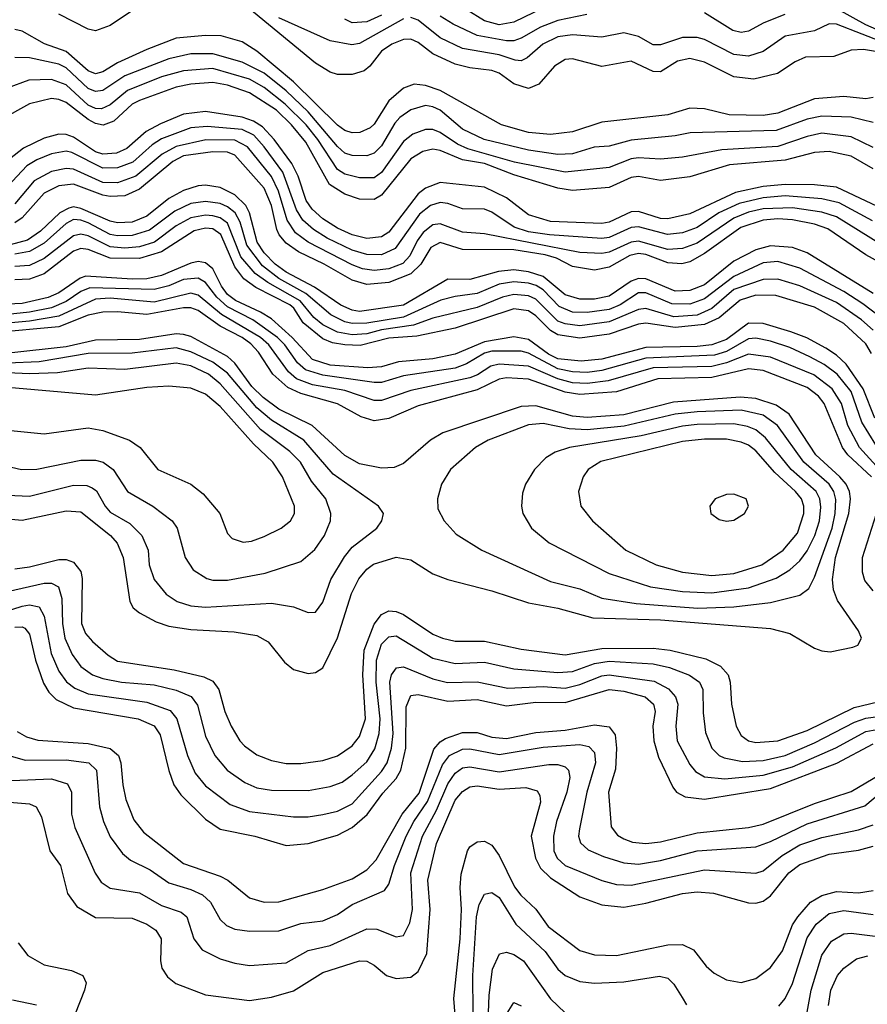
# Model space of a CAD drawing. Header units: inches. Extents: x 1308407 to 1441228, y 959628 to 1036311.
# Tile 388 of 656: x 1364263 to 1366574, y 1013672 to 1016357. Entities that reach past the tile are written whole.
import ezdxf

# ---------------------------------------------------------------- set-up
doc = ezdxf.new("R2010")
doc.units = ezdxf.units.IN
doc.header["$MEASUREMENT"] = 0
doc.layers.add('B3061', color=7, linetype='Continuous')

msp = doc.modelspace()

# ---------------------------------------------------------------- linework, layer by layer
at = {"layer": 'B3061', "color": 5}
for points, elevation in [([(1365744.3, 1016415.7), (1365610, 1016350.2), (1365570, 1016343.2), (1365530, 1016353.8), (1365430, 1016416.8)], 2920), ([(1364586.8, 1016393.2), (1364510, 1016340.7), (1364470, 1016326.8), (1364450, 1016331.5), (1364370, 1016371.9)], 2980), ([(1366596.8, 1016270), (1366564.3, 1016275.7), (1366530, 1016273.5), (1366483.1, 1016256.9), (1366405.7, 1016254.3), (1366377.8, 1016242.2), (1366329.3, 1016210), (1366265.2, 1016194.8), (1366210, 1016201.4), (1366130, 1016240.7), (1366090, 1016250.8), (1366056.6, 1016243.4), (1366010, 1016214.9), (1365990, 1016215.4), (1365930, 1016244), (1365850, 1016229.2), (1365770, 1016249.9), (1365750, 1016248.6), (1365721.7, 1016230), (1365679, 1016181), (1365650, 1016169.6), (1365610, 1016181.9), (1365570, 1016210.8), (1365550, 1016218.6), (1365490, 1016225.2), (1365450, 1016235.9), (1365390, 1016264), (1365350, 1016294.3), (1365330, 1016303.5), (1365310, 1016302.7), (1365277.8, 1016290), (1365250, 1016270.9), (1365218, 1016230), (1365202.7, 1016217.3), (1365170, 1016207.6), (1365130, 1016207.8), (1365110, 1016213.4), (1365070, 1016237.9), (1364870, 1016402.6)], 2980), ([(1366736.7, 1016270), (1366570, 1016342.5), (1366450, 1016409.7)], 2940), ([(1365310, 1016359.2), (1365190, 1016292.4), (1365168.3, 1016288.3), (1365110, 1016299.2), (1364970, 1016362.3)], 2960), ([(1365250, 1016369), (1365210, 1016350.7), (1365170, 1016347.9), (1365150, 1016358.8)], 2940), ([(1366630, 1016290.4), (1366490, 1016344.9), (1366470, 1016345.3), (1366430, 1016326.2), (1366350, 1016312.4), (1366290, 1016269.9), (1366250, 1016257), (1366210, 1016262.2), (1366130, 1016302.5), (1366110, 1016308.2), (1366070, 1016308.7), (1366010, 1016288.1), (1365990, 1016288.8), (1365950, 1016311.1), (1365910, 1016321.2), (1365850, 1016309.1), (1365770, 1016315.9), (1365730, 1016310.2), (1365689.7, 1016290), (1365646.9, 1016253.1), (1365630, 1016244.8), (1365613.8, 1016246.1), (1365570, 1016260.7), (1365470, 1016278.7), (1365410, 1016307.2), (1365350, 1016355.4), (1365330, 1016363)], 2960), ([(1365809.2, 1016370.8), (1365730, 1016354.6), (1365683.3, 1016336.7), (1365630, 1016306.2), (1365610, 1016299.3), (1365590, 1016298.9), (1365510, 1016313.8), (1365444.6, 1016344.6), (1365410, 1016366.5)], 2940), ([(1366349.3, 1016370.7), (1366291.9, 1016348.1), (1366250, 1016325.6), (1366230, 1016321.6), (1366207.3, 1016327.3), (1366130, 1016375.7)], 2940), ([(1366590, 1016144.7), (1366570, 1016141), (1366510, 1016147), (1366430, 1016141), (1366330, 1016102.4), (1366290, 1016095.8), (1366197.6, 1016097.6), (1366130, 1016113.4), (1366090, 1016115.5), (1366030, 1016097.7), (1365850, 1016077.3), (1365770, 1016051.1), (1365710, 1016043.4), (1365650, 1016049.7), (1365576.5, 1016070), (1365410, 1016163.7), (1365370, 1016177.4), (1365338.6, 1016181.4), (1365310, 1016169.9), (1365270, 1016135.5), (1365230, 1016072.3), (1365218.3, 1016061.7), (1365190.9, 1016049.1), (1365170, 1016048), (1365150, 1016054.5), (1365130, 1016069.4), (1365010, 1016187.1), (1364910, 1016271.4), (1364870, 1016296.5), (1364812.5, 1016312.5), (1364770, 1016313.9), (1364690, 1016306.5), (1364610, 1016275.5), (1364530, 1016239.2), (1364490, 1016214.7), (1364470, 1016209.7), (1364450, 1016217.5), (1364390, 1016270.4), (1364331, 1016291), (1364270, 1016325.4), (1364250, 1016330.3)], 3020), ([(1366590, 1016076.9), (1366530, 1016091.1), (1366450, 1016094.2), (1366410, 1016085.9), (1366325.5, 1016054.5), (1366091.2, 1016048.8), (1366050, 1016040.6), (1365930, 1016028.4), (1365870, 1016012.4), (1365829.2, 1016009.2), (1365770, 1015991.5), (1365730, 1015989.7), (1365650, 1016001.4), (1365529.2, 1016030), (1365470, 1016058.4), (1365410, 1016109.9), (1365390, 1016119.6), (1365370, 1016122.7), (1365330, 1016111.3), (1365299.5, 1016090), (1365285.6, 1016074.4), (1365250, 1016012.8), (1365230, 1015992.5), (1365210, 1015985.5), (1365170, 1015986.2), (1365150, 1015993.3), (1365130, 1016011.5), (1365050, 1016105.7), (1364990, 1016162.9), (1364930, 1016211.2), (1364870, 1016241.1), (1364790, 1016263.8), (1364730, 1016263.8), (1364670, 1016250.2), (1364550, 1016203.6), (1364490, 1016164.2), (1364470, 1016160.8), (1364450, 1016169.5), (1364390, 1016225.6), (1364370, 1016235.2), (1364290, 1016252.9), (1364250, 1016254)], 3040), ([(1366590, 1016008), (1366530, 1016037.5), (1366450, 1016047.3), (1366410, 1016038.4), (1366330, 1016011.2), (1366177.9, 1016002.1), (1366070, 1015982.4), (1366010, 1015976.2), (1365950, 1015980.3), (1365930, 1015977.6), (1365870, 1015953.6), (1365750, 1015941.2), (1365611.9, 1015968.1), (1365484.9, 1016004.9), (1365457.1, 1016017.1), (1365410, 1016049.2), (1365390, 1016057.2), (1365370, 1016057.6), (1365335.1, 1016044.9), (1365310, 1016024.8), (1365250, 1015940.1), (1365230, 1015926), (1365190, 1015925.5), (1365150, 1015935.3), (1365130, 1015948.1), (1365076.2, 1016030), (1365044.4, 1016070), (1364986.6, 1016126.6), (1364930, 1016171.7), (1364890, 1016194.6), (1364790, 1016224.2), (1364710, 1016217.5), (1364650, 1016200.7), (1364556.6, 1016163.4), (1364510, 1016124.9), (1364485.8, 1016114.2), (1364470, 1016114.5), (1364450, 1016124), (1364390, 1016179.1), (1364350, 1016193.9), (1364288.3, 1016191.7), (1364110, 1016126.1)], 3060), ([(1366590.1, 1015949.9), (1366530, 1015984.3), (1366470, 1015997.6), (1366430, 1015994.8), (1366350, 1015974), (1366198.5, 1015961.5), (1366090, 1015928.6), (1366010, 1015918.1), (1365950, 1015929.2), (1365930, 1015926.9), (1365870, 1015899.7), (1365770, 1015891.5), (1365730, 1015897), (1365610, 1015934.2), (1365530, 1015964.4), (1365470, 1015974.8), (1365410, 1016000.6), (1365390, 1016003.9), (1365362.2, 1015997.8), (1365330, 1015977.3), (1365250, 1015877.9), (1365230, 1015866.8), (1365190, 1015867.2), (1365150, 1015881.4), (1365107.5, 1015907.5), (1365043.3, 1016023.3), (1365004.5, 1016070), (1364963.1, 1016110), (1364890, 1016157.7), (1364830, 1016177.9), (1364790, 1016185.7), (1364730, 1016181.5), (1364690, 1016173.1), (1364590, 1016136.8), (1364570, 1016126.9), (1364520, 1016080), (1364490.4, 1016069.6), (1364470, 1016073.4), (1364450, 1016084.4), (1364390, 1016131.4), (1364370, 1016139.7), (1364350, 1016141.7), (1364290, 1016127.5), (1364210, 1016082.6)], 3080), ([(1366650, 1015824.7), (1366490, 1015900.6), (1366430, 1015906.7), (1366350, 1015907.2), (1366290, 1015902.1), (1366214.7, 1015885.3), (1366090, 1015827.8), (1366030, 1015814.1), (1366010, 1015815.1), (1365950, 1015834), (1365930, 1015832.9), (1365870, 1015804.5), (1365850, 1015801), (1365710, 1015806.9), (1365650, 1015824.9), (1365590, 1015871.1), (1365530, 1015900.3), (1365410, 1015912.6), (1365370, 1015897.2), (1365350, 1015882.3), (1365270, 1015777.1), (1365250, 1015765.1), (1365210, 1015760.6), (1365170, 1015770.6), (1365130, 1015788.2), (1365090, 1015813.6), (1365060.1, 1015840.1), (1365044, 1015864), (1365022, 1015930), (1365004.8, 1015964.8), (1364957.3, 1016030), (1364925, 1016065), (1364900.3, 1016080.3), (1364870, 1016090.7), (1364770, 1016106.4), (1364710, 1016099.6), (1364646.7, 1016073.3), (1364608.1, 1016051.9), (1364554.8, 1016005.2), (1364526.9, 1015993.1), (1364490, 1015989.8), (1364470, 1015996.6), (1364410, 1016036.1), (1364390, 1016043.8), (1364370, 1016044.8), (1364330, 1016034.2), (1364273.6, 1016006.4), (1364210, 1015956.5)], 3120), ([(1366588.7, 1015808.7), (1366497.2, 1015857.2), (1366450, 1015868.7), (1366350, 1015876.3), (1366290, 1015871.2), (1366224.7, 1015855.3), (1366169.7, 1015830.3), (1366110, 1015790.4), (1366070, 1015776), (1366029.1, 1015770.9), (1365950, 1015791.8), (1365930, 1015790.2), (1365870, 1015763.3), (1365850, 1015760.5), (1365707.6, 1015770), (1365650, 1015778.4), (1365611, 1015791), (1365550, 1015832.4), (1365530, 1015840.1), (1365470, 1015840.7), (1365430, 1015855.9), (1365410, 1015858.6), (1365382.9, 1015850), (1365353.6, 1015826.4), (1365287.1, 1015732.9), (1365250, 1015715.7), (1365210, 1015716.2), (1365170, 1015728.6), (1365101.2, 1015761.2), (1365064.3, 1015784.3), (1365034.9, 1015810), (1365018.2, 1015838.2), (1364980.7, 1015940.7), (1364930, 1016010.5), (1364901.7, 1016041.7), (1364870, 1016057.1), (1364774.1, 1016065.9), (1364730, 1016062), (1364650, 1016031.9), (1364624.6, 1016015.4), (1364571.5, 1015968.5), (1364530, 1015952.6), (1364490, 1015952.2), (1364405.1, 1015994.9), (1364390, 1015998), (1364350, 1015990.9), (1364310, 1015975.1), (1364282.1, 1015957.9), (1364230, 1015902.4)], 3140), ([(1366670, 1015707.7), (1366490, 1015819), (1366450, 1015832), (1366370, 1015843.8), (1366290, 1015841.4), (1366250, 1015832.1), (1366210, 1015815.9), (1366110, 1015747.8), (1366070, 1015732.6), (1366030, 1015730.6), (1365950, 1015753), (1365930, 1015750.5), (1365870, 1015723.1), (1365850, 1015718.9), (1365790, 1015722.4), (1365530, 1015772.5), (1365470, 1015777.1), (1365410, 1015800.5), (1365390, 1015797), (1365363.3, 1015776.7), (1365346.6, 1015753.4), (1365327.1, 1015712.9), (1365308.1, 1015691.9), (1365270, 1015677.5), (1365230, 1015672.7), (1365197.6, 1015677.6), (1365170, 1015688.5), (1365050, 1015750), (1365015.2, 1015775.2), (1364991.9, 1015810), (1364969.1, 1015889.1), (1364949.2, 1015929.2), (1364883.9, 1016010), (1364850, 1016028.5), (1364770.7, 1016029.3), (1364690, 1016010.7), (1364651.2, 1015990), (1364579.9, 1015930), (1364530, 1015911.6), (1364490, 1015913.3), (1364410, 1015949.3), (1364390, 1015950.7), (1364350, 1015942.7), (1364302.9, 1015917.1), (1364250, 1015854.7)], 3160), ([(1366650.7, 1015670.7), (1366570, 1015716), (1366466.7, 1015786.7), (1366430, 1015799.6), (1366370, 1015811.3), (1366330, 1015814), (1366290, 1015810.4), (1366229.1, 1015790), (1366130, 1015718.9), (1366090, 1015696.2), (1366068.9, 1015691.1), (1366030, 1015693.5), (1365970, 1015716.4), (1365950, 1015719), (1365926.3, 1015713.7), (1365870, 1015682.1), (1365830, 1015673.7), (1365770, 1015683.5), (1365726.9, 1015706.9), (1365695.7, 1015715.7), (1365610, 1015729.1), (1365470, 1015730.4), (1365410, 1015748.9), (1365384, 1015736), (1365356.9, 1015690), (1365330, 1015663.8), (1365270, 1015639.9), (1365210, 1015634.8), (1365170, 1015646.1), (1365093.3, 1015690), (1365023.4, 1015723.4), (1364990, 1015747.8), (1364970.9, 1015770), (1364964.5, 1015784.5), (1364949.5, 1015850), (1364930, 1015897.6), (1364850, 1015987.2), (1364830, 1015996), (1364790, 1015996.8), (1364710, 1015985.4), (1364680.8, 1015970), (1364590, 1015894.3), (1364550, 1015876.9), (1364510, 1015874.3), (1364490, 1015878.1), (1364410, 1015907.9), (1364370, 1015904), (1364330, 1015883.6), (1364270, 1015816.5), (1364250, 1015803.2)], 3180), ([(1366590.6, 1015610.6), (1366410, 1015721.1), (1366370, 1015735.2), (1366310, 1015740.6), (1366270, 1015729.5), (1366210, 1015697.9), (1366130, 1015634.2), (1366090, 1015618), (1366050, 1015616.6), (1365970, 1015650), (1365950, 1015651.4), (1365930, 1015643.8), (1365870, 1015603), (1365830, 1015594.5), (1365790, 1015594.8), (1365750, 1015606.3), (1365690, 1015656.7), (1365650, 1015669.5), (1365610, 1015674.8), (1365568.7, 1015670), (1365490, 1015647.9), (1365430, 1015649.7), (1365310, 1015578.7), (1365190, 1015561.5), (1365170, 1015564.5), (1365138.3, 1015578.3), (1365067.1, 1015627.1), (1364990, 1015668.8), (1364959.9, 1015690), (1364930, 1015721.4), (1364910.4, 1015750), (1364889.8, 1015829.8), (1364879.8, 1015850), (1364850, 1015879.1), (1364810, 1015898.9), (1364770, 1015905.2), (1364750, 1015903.5), (1364710, 1015890.7), (1364670, 1015869), (1364610, 1015820.7), (1364570, 1015804.4), (1364530, 1015802.9), (1364510, 1015807), (1364430, 1015842.3), (1364410, 1015846.1), (1364397, 1015843), (1364372.9, 1015830), (1364320.2, 1015779.8), (1364284.6, 1015755.4), (1364236.9, 1015743.1)], 3220), ([(1366607.3, 1015547.3), (1366561.9, 1015581.9), (1366510, 1015615.9), (1366390, 1015679.7), (1366330, 1015697.2), (1366290, 1015693.6), (1366210, 1015656.4), (1366130, 1015595.5), (1366090, 1015581.2), (1366041.7, 1015581.7), (1365970, 1015612.3), (1365950, 1015611.6), (1365900.5, 1015579.5), (1365870, 1015566.7), (1365810, 1015558), (1365770, 1015559.2), (1365734.4, 1015574.4), (1365690, 1015620.6), (1365671.7, 1015631.7), (1365650, 1015638.4), (1365610, 1015641.7), (1365570, 1015635.8), (1365510, 1015610), (1365450, 1015602.1), (1365411.6, 1015591.6), (1365310, 1015545.9), (1365210, 1015529.5), (1365170, 1015528.7), (1365150, 1015533.3), (1365111.8, 1015551.8), (1365043.1, 1015610), (1364970, 1015651.2), (1364925.4, 1015685.4), (1364882.4, 1015742.4), (1364864.6, 1015804.6), (1364850.8, 1015830), (1364830, 1015846.4), (1364810, 1015855.2), (1364770, 1015861.5), (1364730, 1015855.6), (1364685.6, 1015834.4), (1364617.1, 1015782.9), (1364570, 1015768.3), (1364530, 1015767.1), (1364510, 1015771.4), (1364450, 1015802.6), (1364430, 1015810.5), (1364410, 1015811.8), (1364390, 1015801.3), (1364330, 1015747.3), (1364290, 1015724.7), (1364250, 1015717.4)], 3240), ([(1366589.9, 1015510), (1366558.2, 1015538.2), (1366490, 1015585.7), (1366390, 1015630.9), (1366330, 1015649.5), (1366290, 1015648.5), (1366210, 1015620.7), (1366150.6, 1015569.4), (1366110, 1015551.2), (1366046.7, 1015546.7), (1365970, 1015569.1), (1365950, 1015566.8), (1365870, 1015532.7), (1365790, 1015522.3), (1365750, 1015527), (1365730, 1015534.7), (1365670, 1015595.1), (1365650, 1015603.8), (1365610, 1015607), (1365579.5, 1015600.5), (1365510, 1015572.3), (1365390, 1015542.9), (1365336.6, 1015523.4), (1365250, 1015511), (1365210, 1015500.5), (1365170, 1015497.6), (1365130, 1015504.8), (1365090, 1015524.4), (1365064.7, 1015544.7), (1365028.2, 1015590), (1364939.9, 1015639.9), (1364904.8, 1015664.8), (1364866, 1015710), (1364830, 1015801.8), (1364810, 1015816.6), (1364790, 1015822.3), (1364770, 1015824), (1364730, 1015816.6), (1364690, 1015794.7), (1364630.4, 1015750), (1364590, 1015737.3), (1364550, 1015733.5), (1364510, 1015737.6), (1364450, 1015767.1), (1364430, 1015772.2), (1364410, 1015767.6), (1364330, 1015705.7), (1364290, 1015686.9), (1364250, 1015684)], 3260), ([(1366586.1, 1015446.1), (1366570, 1015472.7), (1366510, 1015528.3), (1366430, 1015573.2), (1366324.4, 1015604.4), (1366270, 1015605.7), (1366227.6, 1015592.4), (1366170, 1015543.8), (1366130, 1015525.5), (1366050, 1015517.4), (1365970, 1015528.9), (1365950, 1015526.1), (1365870, 1015499.3), (1365790, 1015488.8), (1365730, 1015497.2), (1365710, 1015509.6), (1365670, 1015549.3), (1365650, 1015563), (1365610, 1015568.8), (1365450, 1015515.8), (1365345.8, 1015494.2), (1365270, 1015488.1), (1365191.5, 1015468.5), (1365149.8, 1015469.8), (1365115.6, 1015475.6), (1365090, 1015486.2), (1365036.4, 1015530), (1365010.7, 1015570), (1364999.3, 1015579.3), (1364906.6, 1015626.6), (1364874.3, 1015650), (1364850, 1015683.3), (1364811.1, 1015771.1), (1364790, 1015786.4), (1364770, 1015788.7), (1364738.7, 1015781.3), (1364650, 1015724), (1364590, 1015705.8), (1364510, 1015706.4), (1364450, 1015729.8), (1364430, 1015733), (1364410, 1015725.7), (1364330, 1015663.9), (1364290, 1015648.9), (1364250, 1015647)], 3280), ([(1366595, 1015270), (1366563, 1015350), (1366517, 1015417), (1366490, 1015442), (1366461, 1015461), (1366409, 1015489), (1366365.6, 1015505.6), (1366290, 1015528.7), (1366250, 1015529.4), (1366190, 1015484.7), (1366150, 1015469.8), (1366110, 1015465.2), (1365970, 1015463.1), (1365850, 1015431.5), (1365794.3, 1015425.7), (1365730, 1015432), (1365704.7, 1015444.7), (1365650, 1015484.9), (1365610, 1015492.4), (1365530, 1015478.6), (1365450, 1015444.3), (1365390, 1015432.4), (1365296.2, 1015423.8), (1365249.5, 1015410.5), (1365212.4, 1015407.6), (1365110, 1015414.9), (1365061.4, 1015430), (1365005.8, 1015490), (1364950, 1015540.9), (1364919.7, 1015559.7), (1364851.2, 1015591.2), (1364830, 1015607.4), (1364813, 1015630), (1364790, 1015677.3), (1364770, 1015693.8), (1364750, 1015697.2), (1364730, 1015692.6), (1364650, 1015659.1), (1364609.6, 1015650.4), (1364570, 1015648.9), (1364443, 1015657), (1364427.8, 1015652.2), (1364370, 1015612), (1364340.9, 1015599.1), (1364270, 1015582.8), (1364230, 1015581.2)], 3320), ([(1366597.1, 1015197.1), (1366559.5, 1015259.5), (1366530, 1015342.8), (1366491.8, 1015390), (1366456.5, 1015416.5), (1366417.1, 1015437.1), (1366362.6, 1015462.6), (1366310, 1015480), (1366270, 1015488.8), (1366250, 1015486.9), (1366190, 1015452.2), (1366157.9, 1015442.1), (1365970, 1015433.7), (1365850, 1015400.1), (1365810, 1015395.1), (1365770, 1015396.7), (1365730, 1015404.6), (1365650, 1015447.5), (1365630, 1015453.2), (1365550, 1015453.2), (1365530, 1015447.7), (1365481.5, 1015418.5), (1365450, 1015406.9), (1365310, 1015385.8), (1365250, 1015367.4), (1365230, 1015367), (1365090, 1015387), (1365042.4, 1015402.4), (1365020.9, 1015420.9), (1364985.7, 1015470), (1364965.9, 1015490), (1364898.7, 1015538.7), (1364830, 1015573.6), (1364800.4, 1015600.4), (1364770, 1015639.9), (1364750, 1015652.2), (1364710, 1015648.2), (1364669.3, 1015630.7), (1364630, 1015621.4), (1364454, 1015626), (1364430, 1015615.5), (1364390, 1015587.9), (1364350, 1015571.3), (1364290, 1015558.9), (1364230, 1015553.1)], 3340), ([(1366625.5, 1015110), (1366552.6, 1015190), (1366520.8, 1015250), (1366503.5, 1015310), (1366478.1, 1015350), (1366428, 1015388), (1366310, 1015436.5), (1366250, 1015444.4), (1366190, 1015421), (1366150, 1015411.2), (1365990, 1015407.2), (1365867.8, 1015372.2), (1365810, 1015364.4), (1365770, 1015366.8), (1365730, 1015377.1), (1365650, 1015412.2), (1365570, 1015417.8), (1365548.1, 1015411.9), (1365511.7, 1015388.3), (1365490, 1015379.9), (1365330, 1015345.4), (1365250, 1015318.8), (1365230, 1015318.5), (1365150, 1015345.9), (1365061.5, 1015361.5), (1365017.8, 1015377.8), (1364996.1, 1015396.1), (1364942, 1015470), (1364919.8, 1015490), (1364813.3, 1015553.3), (1364750, 1015605.8), (1364730, 1015610.8), (1364630, 1015586.9), (1364510, 1015597.4), (1364470, 1015594.6), (1364370, 1015548.1), (1364290, 1015534.4), (1364210, 1015527.7)], 3360), ([(1366585.6, 1015110), (1366521.5, 1015170), (1366506.9, 1015190), (1366456.3, 1015310), (1366441.4, 1015330), (1366410, 1015354.1), (1366290, 1015400.3), (1366250, 1015404.9), (1366150, 1015381.3), (1366003, 1015377), (1365890, 1015341.7), (1365790, 1015334.8), (1365750, 1015341.2), (1365650, 1015376.9), (1365590, 1015380.2), (1365570, 1015376.7), (1365510, 1015347.4), (1365350, 1015303.8), (1365270, 1015269.6), (1365230, 1015263.3), (1365194.1, 1015274.1), (1365129.6, 1015309.6), (1365030, 1015337.7), (1364994, 1015354), (1364953.6, 1015390), (1364914.4, 1015450), (1364893.1, 1015473.1), (1364870, 1015490.1), (1364810, 1015521.5), (1364750, 1015563.9), (1364730, 1015571.1), (1364710, 1015571.4), (1364610, 1015552.5), (1364530, 1015560.6), (1364490, 1015559.3), (1364450, 1015551.3), (1364370, 1015519.5), (1364190, 1015502.9)], 3380), ([(1364190, 1014999.4), (1364270, 1014992), (1364390, 1015017.8), (1364430, 1015014.3), (1364510.5, 1014950), (1364529.1, 1014929.1), (1364545.1, 1014890), (1364563, 1014770), (1364572.6, 1014752.6), (1364590, 1014739.1), (1364635, 1014714.9), (1364670, 1014703), (1364730, 1014693.8), (1364847.9, 1014687.9), (1364910, 1014677.6), (1364940.6, 1014660.6), (1364984.9, 1014604.9), (1365010, 1014584.7), (1365050, 1014573.7), (1365070, 1014576.5), (1365090, 1014589.2), (1365130, 1014670.8), (1365167.8, 1014792.2), (1365188, 1014832), (1365210, 1014858.5), (1365228.1, 1014871.9), (1365290, 1014891.4), (1365330, 1014884), (1365390, 1014845.9), (1365430, 1014830.6), (1365550, 1014799.1), (1365650, 1014766.2), (1365730, 1014752.1), (1365825.8, 1014725.8), (1366010, 1014720.4), (1366310, 1014696.2), (1366363.3, 1014683.3), (1366430, 1014642.9), (1366450, 1014635.4), (1366473.1, 1014633.1), (1366534.5, 1014645.5), (1366548.7, 1014651.3), (1366558.5, 1014670), (1366549.8, 1014690), (1366493, 1014773), (1366482.1, 1014802.1), (1366478.9, 1014830), (1366487.4, 1014890), (1366524.3, 1015010), (1366528.4, 1015050), (1366525.5, 1015070), (1366516.3, 1015090), (1366498.9, 1015110), (1366434, 1015170), (1366361, 1015281), (1366325.8, 1015305.8), (1366270, 1015324), (1366227.6, 1015327.6), (1366045.9, 1015314.1), (1365910, 1015279.6), (1365810, 1015272.3), (1365770, 1015275.3), (1365670, 1015304), (1365630, 1015301.7), (1365416.6, 1015230), (1365383.1, 1015210), (1365310, 1015146.6), (1365284.2, 1015135.8), (1365250, 1015133.5), (1365190, 1015146), (1365150, 1015168.5), (1365060.5, 1015250), (1364970, 1015295.1), (1364926.6, 1015326.6), (1364896.4, 1015356.4), (1364850, 1015420.2), (1364830, 1015438.8), (1364730, 1015492.8), (1364710, 1015498.8), (1364690, 1015500.2), (1364590, 1015484.8), (1364470, 1015482.9), (1364390, 1015465.1), (1364233, 1015447)], 3420), ([(1364230, 1015059.9), (1364290, 1015057.6), (1364410, 1015087.2), (1364446.5, 1015086.5), (1364460.5, 1015080.5), (1364472.3, 1015072.3), (1364495.9, 1015030), (1364510, 1015014.2), (1364563.1, 1014983.1), (1364595.8, 1014950), (1364613, 1014910), (1364616.4, 1014870), (1364629.6, 1014830), (1364662.4, 1014790), (1364692.3, 1014770), (1364730, 1014758.8), (1364770, 1014755), (1364950, 1014765.2), (1365010, 1014755.7), (1365050, 1014740.2), (1365070, 1014741.3), (1365090, 1014768.8), (1365111.2, 1014830), (1365148.3, 1014891.7), (1365170, 1014918.5), (1365236.5, 1014970), (1365250.9, 1014990), (1365255.1, 1015010), (1365241.7, 1015030), (1365117.8, 1015117.8), (1365037.9, 1015210), (1364950, 1015265), (1364910, 1015297.9), (1364830, 1015392.6), (1364790, 1015423.2), (1364730, 1015451.5), (1364690, 1015462), (1364570, 1015447.1), (1364450, 1015446.9), (1364316.4, 1015423.6), (1364230, 1015419.9)], 3440), ([(1364170, 1015152.8), (1364267.7, 1015130), (1364310, 1015130.9), (1364430, 1015155.8), (1364470, 1015155.8), (1364490.3, 1015150.3), (1364517.9, 1015130), (1364557.2, 1015070), (1364626, 1015030), (1364679, 1014990), (1364692.4, 1014970), (1364714.3, 1014890), (1364736.4, 1014856.4), (1364772.9, 1014832.9), (1364790, 1014828.4), (1364830, 1014828.5), (1364932.5, 1014847.5), (1365030, 1014879.3), (1365068, 1014912), (1365094.2, 1014950), (1365110.9, 1014990), (1365111.8, 1015010), (1365097.7, 1015050), (1365058.8, 1015098.8), (1365028.9, 1015150), (1364999.4, 1015179.4), (1364919.7, 1015239.7), (1364810, 1015363.7), (1364777.9, 1015390), (1364730, 1015412.6), (1364690, 1015420.1), (1364550, 1015402.5), (1364450, 1015406.3), (1364365.9, 1015394.1), (1364290, 1015390.7), (1364190, 1015395.8)], 3460), ([(1364230, 1015237.2), (1364330, 1015227.3), (1364450, 1015244), (1364490, 1015236.2), (1364562.4, 1015210), (1364591.8, 1015190), (1364639.3, 1015130), (1364730.1, 1015090.1), (1364763.7, 1015063.7), (1364808.5, 1015010), (1364830, 1014955.5), (1364842.3, 1014942.3), (1364872.3, 1014932.3), (1364894.9, 1014934.9), (1364930, 1014947.4), (1364975.6, 1014970), (1365001.1, 1014990), (1365012.4, 1015010), (1365012.7, 1015030), (1364979.3, 1015110), (1364953.5, 1015150), (1364900.4, 1015200.4), (1364810, 1015301.6), (1364770, 1015335.7), (1364730, 1015351.7), (1364670, 1015357.1), (1364610, 1015353.7), (1364470, 1015332.8), (1364210, 1015355.3)], 3480), ([(1366590, 1014799), (1366567.5, 1014827.5), (1366560.7, 1014850), (1366561, 1014890), (1366598.9, 1015010)], 3380), ([(1364250, 1014859.2), (1364290, 1014864.5), (1364370, 1014885.1), (1364390, 1014885), (1364410, 1014877.7), (1364430, 1014851.8), (1364433.2, 1014833.2), (1364431.7, 1014710), (1364442.7, 1014682.7), (1364461.3, 1014661.3), (1364504.1, 1014624.1), (1364530, 1014607.8), (1364684, 1014584), (1364765, 1014565), (1364790, 1014553.2), (1364806, 1014530), (1364822.1, 1014470), (1364840.1, 1014430), (1364863.1, 1014390), (1364876.2, 1014376.2), (1364910, 1014352.3), (1364950, 1014336.3), (1364990, 1014328.4), (1365030, 1014328.2), (1365090, 1014336.7), (1365130, 1014349.7), (1365170, 1014376.1), (1365190, 1014402.2), (1365205.6, 1014450), (1365199.1, 1014570), (1365202.6, 1014637.4), (1365230, 1014708.4), (1365250, 1014734.7), (1365270, 1014744.3), (1365290, 1014743.3), (1365310, 1014734.7), (1365390, 1014681.3), (1365415.5, 1014670), (1365450, 1014662.1), (1365530, 1014662.4), (1365630, 1014639.8), (1365750, 1014624.3), (1365850, 1014642.1), (1365990, 1014642.9), (1366037.1, 1014637.1), (1366133.7, 1014613.7), (1366173.6, 1014593.6), (1366194.8, 1014570), (1366200.1, 1014550), (1366203.7, 1014490), (1366216.6, 1014430), (1366230, 1014405), (1366250, 1014390.6), (1366270, 1014385.6), (1366330, 1014389.8), (1366410, 1014418.1), (1366538.8, 1014481.2), (1366732.1, 1014527.9)], 3380), ([(1364210, 1014792.6), (1364330, 1014820.2), (1364350, 1014820.4), (1364368.9, 1014810), (1364378.1, 1014778.1), (1364379.8, 1014710), (1364385.8, 1014670), (1364405.7, 1014625.7), (1364430, 1014593), (1364461.1, 1014570), (1364490, 1014559.8), (1364540.4, 1014550), (1364630, 1014542.7), (1364690, 1014528.3), (1364730.7, 1014510.7), (1364747.4, 1014487.4), (1364770, 1014403.2), (1364795.4, 1014350), (1364829, 1014310), (1364876.7, 1014276.7), (1364910, 1014261.6), (1364950, 1014256), (1365050, 1014254.4), (1365110, 1014265.2), (1365142.1, 1014277.9), (1365170, 1014297.1), (1365210, 1014332.9), (1365231.7, 1014368.3), (1365243.1, 1014410), (1365245.9, 1014450), (1365235, 1014550), (1365236.3, 1014610), (1365250, 1014653.6), (1365270, 1014673.8), (1365290, 1014676.1), (1365390, 1014615.7), (1365450, 1014601.3), (1365530, 1014604.8), (1365610, 1014586.2), (1365730, 1014576.9), (1365770, 1014579.7), (1365830, 1014601.2), (1365870, 1014607), (1365990, 1014600.5), (1366034.6, 1014590), (1366089.3, 1014569.3), (1366116.9, 1014550), (1366125.7, 1014530), (1366126.6, 1014466.6), (1366133, 1014413), (1366150.6, 1014370), (1366170.4, 1014350.4), (1366183.9, 1014343.9), (1366234.1, 1014334.1), (1366290, 1014336.9), (1366350, 1014350), (1366430, 1014384.6), (1366539, 1014441), (1366570, 1014452.1), (1366710, 1014471.5)], 3360), ([(1364190, 1014731.6), (1364270, 1014757.5), (1364290, 1014761.2), (1364315.7, 1014755.7), (1364330, 1014730.2), (1364348.4, 1014628.4), (1364370, 1014580.1), (1364391, 1014551), (1364413.6, 1014533.6), (1364450, 1014518.3), (1364610, 1014495.4), (1364672.9, 1014472.9), (1364691.4, 1014450), (1364720.7, 1014350), (1364741.7, 1014301.7), (1364770, 1014267.4), (1364836.8, 1014216.8), (1364890, 1014197.3), (1365010, 1014182.7), (1365050, 1014182.8), (1365090, 1014189.7), (1365130, 1014198.7), (1365170, 1014218), (1365250, 1014306.1), (1365264.6, 1014330), (1365276.6, 1014370), (1365281.1, 1014410), (1365272.6, 1014550), (1365276.8, 1014570), (1365290.7, 1014589.3), (1365310, 1014592.3), (1365390, 1014559.6), (1365429.2, 1014549.2), (1365510, 1014551.4), (1365594, 1014534), (1365690, 1014538), (1365750, 1014533.8), (1365790, 1014543.6), (1365850, 1014567.8), (1365870, 1014570.6), (1365993.3, 1014553.3), (1366032, 1014532), (1366051.2, 1014510), (1366057.5, 1014490), (1366052.6, 1014430), (1366055.7, 1014390), (1366090, 1014325.3), (1366106.2, 1014306.2), (1366130, 1014291.9), (1366186.1, 1014286.1), (1366290, 1014296.2), (1366370, 1014319.7), (1366488.5, 1014371.5), (1366570, 1014415.6), (1366610, 1014422.9)], 3340), ([(1364250, 1014700.2), (1364270, 1014701.1), (1364277, 1014697), (1364290, 1014680.9), (1364306, 1014610), (1364327.7, 1014547.7), (1364342.5, 1014522.5), (1364362.6, 1014502.6), (1364410, 1014480.5), (1364585.8, 1014450), (1364630, 1014431.1), (1364646.3, 1014406.3), (1364669.3, 1014309.3), (1364683.3, 1014270), (1364702.6, 1014242.6), (1364770, 1014176.6), (1364810, 1014149.7), (1364904.6, 1014130), (1364990, 1014104.6), (1365050, 1014110.1), (1365130, 1014133.3), (1365170, 1014153.6), (1365210.6, 1014189.4), (1365253, 1014247), (1365290, 1014287.1), (1365301.9, 1014310), (1365315.7, 1014370), (1365316.8, 1014483.2), (1365330, 1014513.8), (1365350, 1014516.8), (1365430, 1014498), (1365510, 1014503.2), (1365590, 1014485.3), (1365670, 1014495.6), (1365750, 1014494.9), (1365870, 1014529.8), (1365910, 1014525.7), (1365968.6, 1014510), (1365991.7, 1014490), (1365995.6, 1014470), (1365989.3, 1014430), (1365991.8, 1014390), (1366005.2, 1014345.2), (1366043.6, 1014263.6), (1366054.3, 1014250), (1366077.3, 1014237.3), (1366130, 1014231.1), (1366310, 1014259.8), (1366490.9, 1014329.1), (1366590, 1014382.1)], 3320), ([(1364256, 1014416), (1364281.4, 1014401.4), (1364312.3, 1014392.3), (1364450, 1014383.1), (1364510, 1014369.7), (1364532.4, 1014350), (1364539.1, 1014330), (1364544, 1014270), (1364552.4, 1014230), (1364574.4, 1014174.4), (1364600.7, 1014140.7), (1364710, 1014055.5), (1364810, 1014021.2), (1364830.8, 1014010), (1364890, 1013962.3), (1364930, 1013950.5), (1364970, 1013951.5), (1365090, 1013985), (1365170, 1014013.9), (1365210, 1014038.5), (1365234.6, 1014065.4), (1365306, 1014190), (1365352.2, 1014247.8), (1365392.3, 1014367.7), (1365410, 1014387.7), (1365423.9, 1014396.1), (1365470, 1014412.9), (1365510, 1014413.1), (1365550, 1014400.2), (1365590, 1014396.9), (1365670, 1014413.2), (1365750, 1014419.5), (1365830, 1014433.9), (1365870, 1014428.2), (1365886.4, 1014406.4), (1365890.3, 1014370), (1365887.3, 1014312.7), (1365868.5, 1014250), (1365875.4, 1014155.4), (1365892.8, 1014132.8), (1365910, 1014122.5), (1365934.2, 1014114.2), (1365970.4, 1014110.4), (1366010, 1014114.3), (1366110, 1014139), (1366250, 1014154.1), (1366290, 1014162.5), (1366430, 1014218.9), (1366530, 1014251.6), (1366630, 1014311.1)], 3280), ([(1364230.8, 1014350.8), (1364277.8, 1014337.8), (1364390, 1014338.3), (1364451.5, 1014330), (1364472, 1014310), (1364480.6, 1014210), (1364491.3, 1014170), (1364510, 1014128.6), (1364543.1, 1014083.1), (1364565, 1014065), (1364618.5, 1014038.5), (1364670, 1014002.7), (1364730, 1013984.6), (1364761.6, 1013970), (1364783.3, 1013950), (1364810, 1013902.7), (1364826.5, 1013886.5), (1364850, 1013876.8), (1364890, 1013871.3), (1364970, 1013871.9), (1365030, 1013891.6), (1365090, 1013899.5), (1365130, 1013916.5), (1365170, 1013943.8), (1365257.8, 1013982.2), (1365270, 1013999.2), (1365284.9, 1014050), (1365316.9, 1014130), (1365338, 1014170), (1365375.4, 1014224.6), (1365415.7, 1014324.3), (1365435.4, 1014350), (1365470, 1014367.1), (1365490, 1014368.4), (1365570, 1014352.7), (1365690, 1014372.5), (1365790, 1014380.5), (1365815, 1014375), (1365830, 1014358.2), (1365833.3, 1014330), (1365809.5, 1014250), (1365789.3, 1014150), (1365787.2, 1014130), (1365792.1, 1014112.1), (1365812.8, 1014092.8), (1365854.6, 1014074.6), (1365910, 1014057.1), (1365950, 1014054.2), (1366010, 1014064.2), (1366110, 1014090.3), (1366270, 1014101), (1366310, 1014115.8), (1366410, 1014164.2), (1366567.3, 1014212.7), (1366630, 1014265.5)], 3260), ([(1364241.7, 1014281.7), (1364350, 1014286.8), (1364393.2, 1014273.2), (1364404.6, 1014250), (1364404.6, 1014190), (1364413.7, 1014153.7), (1364469.1, 1014029.1), (1364485, 1014005), (1364510, 1013988.7), (1364590, 1013975.7), (1364650, 1013941.4), (1364703.3, 1013923.3), (1364718.9, 1013910), (1364737.7, 1013850), (1364760.3, 1013820.3), (1364810, 1013795.7), (1364850, 1013783.6), (1364890, 1013777.8), (1364990, 1013785), (1365050, 1013818.1), (1365110, 1013832.1), (1365210, 1013877.6), (1365236.7, 1013876.7), (1365290, 1013855.9), (1365310, 1013859.7), (1365326.6, 1013893.4), (1365334.5, 1013930), (1365330, 1014030), (1365361.2, 1014130), (1365399.3, 1014200.7), (1365430, 1014272.8), (1365450, 1014302.1), (1365470, 1014316.4), (1365490, 1014319.4), (1365570, 1014305.6), (1365706, 1014326), (1365730, 1014325.7), (1365750, 1014319.6), (1365759.6, 1014310), (1365763.2, 1014290), (1365755.1, 1014250), (1365726.7, 1014170), (1365718.2, 1014130), (1365719.8, 1014090), (1365728.4, 1014070), (1365750.8, 1014050), (1365850, 1014009.4), (1365890, 1013998.6), (1365930, 1013996.5), (1366130, 1014038.5), (1366270, 1014028.9), (1366290, 1014035.4), (1366342.3, 1014077.7), (1366390, 1014106.4), (1366450, 1014126.5), (1366550, 1014147.6), (1366590, 1014161.4)], 3240), ([(1364190, 1014226.8), (1364290, 1014218.5), (1364308.2, 1014210), (1364322.7, 1014182.7), (1364345, 1014090), (1364374.7, 1014050), (1364393.7, 1013973.7), (1364418.4, 1013938.4), (1364470, 1013908.8), (1364570, 1013906.7), (1364609.4, 1013890), (1364633.9, 1013873.9), (1364649.1, 1013850), (1364646.8, 1013790), (1364650.9, 1013770), (1364666.2, 1013746.2), (1364688.7, 1013728.7), (1364770, 1013697.4), (1364890, 1013681.7), (1364950, 1013691.5), (1365010, 1013708.8), (1365090, 1013758.8), (1365190, 1013790.1), (1365210, 1013789.6), (1365230, 1013778.6), (1365262.9, 1013750), (1365290, 1013741.9), (1365330, 1013745.8), (1365350, 1013760.7), (1365373, 1013810), (1365382.6, 1013930), (1365375.5, 1014010), (1365399.4, 1014110), (1365450, 1014228.4), (1365470, 1014252.1), (1365490, 1014264.4), (1365510, 1014267.3), (1365570, 1014258.7), (1365643, 1014263), (1365674, 1014254), (1365681.2, 1014241.2), (1365682.8, 1014222.8), (1365657.6, 1014130), (1365669.8, 1014070), (1365682.7, 1014042.7), (1365710, 1014016.6), (1365790, 1013964.5), (1365850, 1013942.5), (1365910, 1013936.7), (1365970, 1013947), (1366070, 1013973.4), (1366110, 1013978.2), (1366154.5, 1013974.5), (1366250, 1013948.7), (1366270, 1013947.4), (1366290, 1013953.3), (1366310, 1013967.1), (1366360.3, 1014030), (1366390, 1014052.6), (1366470, 1014081), (1366550, 1014092.2), (1366590, 1014102.6)], 3220), ([(1365454.6, 1013585.4), (1365447.2, 1013687.2), (1365463.8, 1013850), (1365468.1, 1013930), (1365463.7, 1013990), (1365466.5, 1014026.5), (1365484.3, 1014090), (1365490, 1014100.7), (1365510, 1014115.1), (1365530, 1014116.1), (1365550, 1014105.4), (1365570, 1014077), (1365612, 1013992), (1365629.2, 1013969.2), (1365670, 1013930.9), (1365703.7, 1013883.7), (1365790, 1013818.8), (1365830, 1013806.7), (1365890, 1013804.7), (1366030, 1013833.8), (1366070, 1013834.5), (1366100.1, 1013820.1), (1366135.3, 1013775.3), (1366156.6, 1013756.6), (1366190, 1013738.5), (1366230, 1013731.3), (1366270, 1013742.3), (1366310, 1013772.3), (1366342.9, 1013817.1), (1366370, 1013888.4), (1366384.6, 1013910), (1366419.3, 1013950), (1366450, 1013968.7), (1366490, 1013978.9), (1366550, 1013975.9), (1366590, 1013982.2)], 3180), ([(1365500.8, 1013550), (1365498.5, 1013750), (1365508.8, 1013910), (1365515.8, 1013944.2), (1365530, 1013971.6), (1365550, 1013976.6), (1365570, 1013962.8), (1365616.3, 1013890), (1365695.5, 1013815.5), (1365730, 1013767.9), (1365750, 1013750.1), (1365790, 1013733.7), (1365830, 1013729.3), (1365910, 1013732.8), (1366008, 1013748), (1366030, 1013742.6), (1366046.7, 1013726.7), (1366069.5, 1013690), (1366080.9, 1013670)], 3160), ([(1366333.4, 1013666.6), (1366350, 1013687.3), (1366370, 1013728.5), (1366410, 1013853), (1366434.9, 1013890), (1366470, 1013919.1), (1366510, 1013927.9), (1366590, 1013916.7)], 3160), ([(1366402.8, 1013610), (1366421, 1013710), (1366450, 1013805.9), (1366476.4, 1013843.6), (1366510, 1013863.9), (1366530, 1013865.9), (1366610, 1013856)], 3140), ([(1364259.1, 1013839.1), (1364285.1, 1013805.1), (1364330, 1013779.1), (1364404.1, 1013764.1), (1364435.2, 1013750), (1364444.4, 1013730), (1364439.3, 1013710), (1364414.4, 1013645.6)], 3180), ([(1365536.9, 1013530), (1365543.3, 1013696.7), (1365552.5, 1013767.5), (1365570.9, 1013809.1), (1365590, 1013813.6), (1365610, 1013807.7), (1365636.9, 1013790), (1365710, 1013686.3), (1365750, 1013648.1)], 3140), ([(1366468.3, 1013668.3), (1366475, 1013710), (1366492.7, 1013750), (1366510, 1013770.1), (1366544.6, 1013795.4), (1366576.1, 1013803.9)], 3120), ([(1364243.8, 1013683.8), (1364308.5, 1013670)], 3160), ([(1365592.5, 1013647.5), (1365610, 1013676.9), (1365630, 1013667.1)], 3120)]:
    msp.add_lwpolyline(points, dxfattribs=dict(at, elevation=elevation))
for points, elevation in [([(1366230, 1015291.8), (1366110, 1015287.3), (1366050, 1015280.8), (1365911.3, 1015248.7), (1365810, 1015238.8), (1365761, 1015241), (1365690, 1015255.2), (1365650, 1015252.2), (1365540.8, 1015210), (1365506, 1015190), (1365438, 1015130), (1365413.2, 1015090), (1365402, 1015050), (1365402.8, 1015022.8), (1365420.2, 1014990), (1365453.6, 1014953.6), (1365523.6, 1014910), (1365710, 1014824.6), (1365790, 1014804.8), (1365850, 1014779.4), (1365944.4, 1014764.4), (1366111.7, 1014751.7), (1366210, 1014755.9), (1366310, 1014767), (1366390, 1014787), (1366414.5, 1014805.5), (1366430, 1014836.3), (1366478.1, 1014970), (1366486.9, 1015010), (1366488.6, 1015048.6), (1366483.2, 1015070), (1366470.4, 1015090), (1366400.9, 1015150), (1366329.3, 1015250), (1366290, 1015278.1)], 3440), ([(1366210, 1015254.8), (1366110, 1015253.3), (1366070, 1015248.8), (1365958, 1015222), (1365762.6, 1015190), (1365722.7, 1015177.3), (1365697.6, 1015162.4), (1365666.4, 1015130), (1365642.6, 1015090), (1365634.1, 1015065.9), (1365631.1, 1015030), (1365635, 1015010), (1365658.8, 1014970), (1365706.7, 1014930), (1365870, 1014846.4), (1365983.2, 1014810), (1366070, 1014797.1), (1366150, 1014793.8), (1366250, 1014807.7), (1366325.9, 1014834.1), (1366363.4, 1014856.6), (1366390, 1014880.9), (1366410, 1014908.3), (1366431.4, 1014950), (1366443.6, 1014990), (1366447.9, 1015027.9), (1366444.8, 1015050), (1366434.6, 1015070), (1366366.7, 1015130), (1366296.8, 1015216.8), (1366270, 1015238.6), (1366247.7, 1015247.7)], 3460), ([(1366190, 1015213.2), (1366130, 1015213.2), (1366070, 1015206.6), (1365847.9, 1015152.1), (1365813.1, 1015130), (1365799.1, 1015110), (1365786.7, 1015070), (1365792.7, 1015030), (1365824.7, 1014990), (1365915.8, 1014910), (1365998.2, 1014870), (1366070.3, 1014850.3), (1366150, 1014840.7), (1366210, 1014846.1), (1366286.4, 1014870), (1366345.1, 1014910), (1366383.6, 1014956.4), (1366401.6, 1015010), (1366401.2, 1015030), (1366394.5, 1015050), (1366378.8, 1015070), (1366322.3, 1015122.2), (1366270, 1015180.8), (1366250, 1015196.1), (1366230, 1015205.1)], 3480), ([(1366210, 1015063.1), (1366190, 1015062.2), (1366159.5, 1015050), (1366145.2, 1015030), (1366147.7, 1015010), (1366170, 1014994), (1366190, 1014989.4), (1366210, 1014992.4), (1366239.1, 1015010), (1366250.7, 1015030), (1366243.5, 1015050)], 3520)]:
    msp.add_lwpolyline(points, close=True, dxfattribs=dict(at, elevation=elevation))

doc.saveas('drawing.dxf')
